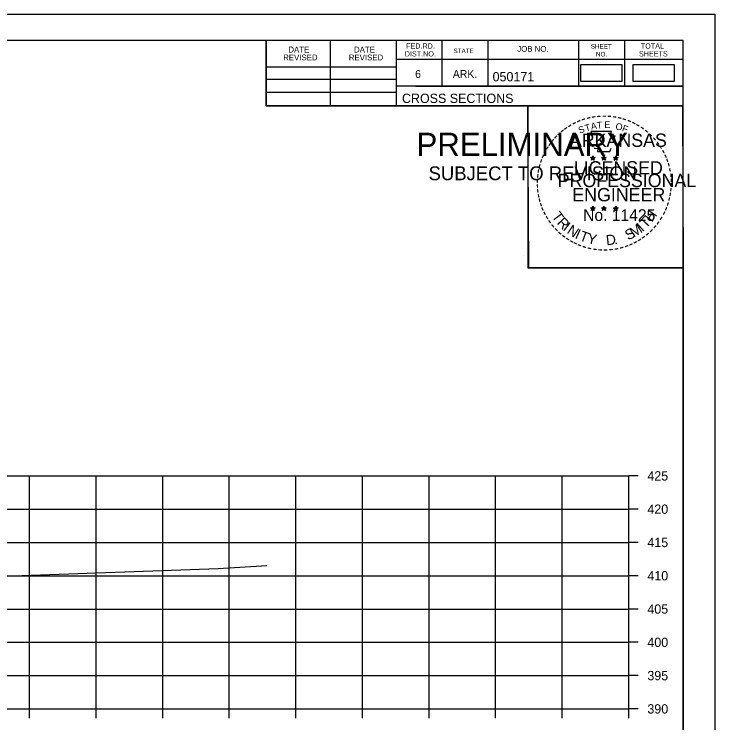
# Model space of a CAD drawing. Extents: x -37291014 to -37290680, y -936053 to -933067.
# Drawn here: x -37290785.4 to -37290680.2, y -935946.4 to -935840 of the extents above; entities that cross this region are included whole.
import ezdxf

# ---------------------------------------------------------------- set-up
doc = ezdxf.new("R2010")
doc.units = 0
for name, color, linetype in [('Default', 7, 'Continuous'), ('R_Axis', 7, 'Continuous'), ('R_Axis Annot', 7, 'Continuous'), ('R_Border', 7, 'Continuous'), ('R_Border PE', 7, 'Continuous'), ('R_Border Prem', 7, 'Continuous'), ('R_Exist Surface', 7, 'Continuous'), ('R_Grid', 7, 'Continuous'), ('R_No Plot', 7, 'Continuous')]:
    doc.layers.add(name, color=color, linetype=linetype)

msp = doc.modelspace()

# ---------------------------------------------------------------- linework, layer by layer
at = {"layer": 'Default'}
for points in [[(-37290700.35, -935850.03), (-37290694.1, -935850.03), (-37290694.1, -935847.56), (-37290700.35, -935847.56)], [(-37290692.46, -935850.03), (-37290686.21, -935850.03), (-37290686.21, -935847.56), (-37290692.46, -935847.56)], [(-37290692.46, -935850.04), (-37290686.21, -935850.04), (-37290686.21, -935847.56), (-37290692.46, -935847.56)]]:
    msp.add_lwpolyline(points, close=True, dxfattribs=at)
at = {"layer": 'R_Axis'}
for p, q in [((-37290693.1, -935944.32), (-37290693.1, -935909.32)), ((-37290691.7, -935909.32), (-37290693.1, -935909.32)), ((-37290691.7, -935914.32), (-37290693.1, -935914.32)), ((-37290691.7, -935919.32), (-37290693.1, -935919.32)), ((-37290691.7, -935924.32), (-37290693.1, -935924.32)), ((-37290691.7, -935929.32), (-37290693.1, -935929.32)), ((-37290691.7, -935934.32), (-37290693.1, -935934.32)), ((-37290691.7, -935939.32), (-37290693.1, -935939.32)), ((-37290993.1, -935944.32), (-37290693.1, -935944.32)), ((-37290783.1, -935945.72), (-37290783.1, -935944.32)), ((-37290773.1, -935945.72), (-37290773.1, -935944.32)), ((-37290763.1, -935945.72), (-37290763.1, -935944.32)), ((-37290753.1, -935945.72), (-37290753.1, -935944.32)), ((-37290743.1, -935945.72), (-37290743.1, -935944.32)), ((-37290733.1, -935945.72), (-37290733.1, -935944.32)), ((-37290723.1, -935945.72), (-37290723.1, -935944.32)), ((-37290713.1, -935945.72), (-37290713.1, -935944.32)), ((-37290703.1, -935945.72), (-37290703.1, -935944.32)), ((-37290693.1, -935945.72), (-37290693.1, -935944.32)), ((-37290691.7, -935944.32), (-37290693.1, -935944.32))]:
    msp.add_line(p, q, dxfattribs=at)
at = {"layer": 'R_Border'}
for p, q in [((-37291001.1, -935843.86), (-37290684.92, -935843.86)), ((-37290747.56, -935853.74), (-37290747.56, -935843.86)), ((-37290737.88, -935853.74), (-37290737.88, -935843.86)), ((-37290728.02, -935843.86), (-37290728.02, -935853.74)), ((-37290721.18, -935843.86), (-37290721.18, -935850.8)), ((-37290714.24, -935843.86), (-37290714.24, -935850.8)), ((-37290700.66, -935843.86), (-37290700.66, -935850.8)), ((-37290693.72, -935843.86), (-37290693.72, -935850.8)), ((-37290684.92, -936049.32), (-37290684.92, -935843.86)), ((-37290684.92, -935846.8), (-37290728.02, -935846.8)), ((-37290684.92, -935846.78), (-37290684.92, -935846.78)), ((-37290747.56, -935847.88), (-37290728.02, -935847.88)), ((-37290747.56, -935849.74), (-37290728.02, -935849.74)), ((-37290684.92, -935850.8), (-37290728.02, -935850.8)), ((-37290725.06, -935850.8), (-37290684.92, -935850.8)), ((-37290747.56, -935851.68), (-37290728.02, -935851.68)), ((-37290684.92, -935853.74), (-37290747.56, -935853.74))]:
    msp.add_line(p, q, dxfattribs=at)
at = {"layer": 'R_Border PE'}
for p, q in [((-37290698.84, -935861.49), (-37290698.49, -935861.6)), ((-37290698.84, -935861.49), (-37290698.58, -935861.53)), ((-37290698.84, -935861.49), (-37290698.6, -935861.61)), ((-37290698.7, -935861.9), (-37290698.49, -935861.6)), ((-37290698.7, -935861.9), (-37290698.58, -935861.65)), ((-37290698.7, -935861.9), (-37290698.49, -935861.68)), ((-37290698.49, -935861.23), (-37290698.53, -935861.49)), ((-37290698.49, -935861.6), (-37290698.49, -935861.23)), ((-37290698.49, -935861.23), (-37290698.44, -935861.48)), ((-37290698.14, -935861.49), (-37290698.49, -935861.6)), ((-37290698.27, -935861.9), (-37290698.49, -935861.6)), ((-37290698.27, -935861.9), (-37290698.49, -935861.68)), ((-37290698.14, -935861.49), (-37290698.43, -935861.54)), ((-37290698.27, -935861.9), (-37290698.41, -935861.61)), ((-37290698.14, -935861.49), (-37290698.34, -935861.59)), ((-37290697.17, -935861.49), (-37290696.82, -935861.6)), ((-37290697.17, -935861.49), (-37290696.91, -935861.53)), ((-37290697.17, -935861.49), (-37290696.93, -935861.61)), ((-37290697.03, -935861.9), (-37290696.82, -935861.6)), ((-37290697.03, -935861.9), (-37290696.91, -935861.65)), ((-37290697.03, -935861.9), (-37290696.82, -935861.68)), ((-37290696.82, -935861.23), (-37290696.86, -935861.49)), ((-37290696.82, -935861.6), (-37290696.82, -935861.23)), ((-37290696.82, -935861.23), (-37290696.77, -935861.48)), ((-37290696.47, -935861.49), (-37290696.82, -935861.6)), ((-37290696.6, -935861.9), (-37290696.82, -935861.6)), ((-37290696.6, -935861.9), (-37290696.82, -935861.68)), ((-37290696.47, -935861.49), (-37290696.76, -935861.54)), ((-37290696.6, -935861.9), (-37290696.74, -935861.61)), ((-37290696.47, -935861.49), (-37290696.67, -935861.59)), ((-37290695.4, -935861.5), (-37290695.05, -935861.61)), ((-37290695.4, -935861.5), (-37290695.15, -935861.55)), ((-37290695.4, -935861.5), (-37290695.17, -935861.62)), ((-37290695.27, -935861.91), (-37290695.05, -935861.61)), ((-37290695.27, -935861.91), (-37290695.14, -935861.66)), ((-37290695.27, -935861.91), (-37290695.06, -935861.69)), ((-37290695.05, -935861.25), (-37290695.09, -935861.5)), ((-37290694.84, -935861.91), (-37290695.06, -935861.69)), ((-37290695.05, -935861.61), (-37290695.05, -935861.25)), ((-37290695.05, -935861.25), (-37290695, -935861.5)), ((-37290694.71, -935861.5), (-37290695.05, -935861.61)), ((-37290694.84, -935861.91), (-37290695.05, -935861.61)), ((-37290694.71, -935861.5), (-37290694.99, -935861.55)), ((-37290694.84, -935861.91), (-37290694.98, -935861.62)), ((-37290694.71, -935861.5), (-37290694.91, -935861.6)), ((-37290698.84, -935869.06), (-37290698.49, -935869.17)), ((-37290698.84, -935869.06), (-37290698.59, -935869.11)), ((-37290698.84, -935869.06), (-37290698.6, -935869.18)), ((-37290698.71, -935869.47), (-37290698.49, -935869.17)), ((-37290698.71, -935869.47), (-37290698.58, -935869.23)), ((-37290698.71, -935869.47), (-37290698.49, -935869.25)), ((-37290698.49, -935868.81), (-37290698.53, -935869.06)), ((-37290698.49, -935869.17), (-37290698.49, -935868.81)), ((-37290698.49, -935868.81), (-37290698.44, -935869.06)), ((-37290698.14, -935869.06), (-37290698.49, -935869.17)), ((-37290698.28, -935869.47), (-37290698.49, -935869.17)), ((-37290698.28, -935869.47), (-37290698.49, -935869.26)), ((-37290698.14, -935869.06), (-37290698.43, -935869.11)), ((-37290698.28, -935869.47), (-37290698.42, -935869.18)), ((-37290698.14, -935869.06), (-37290698.35, -935869.16)), ((-37290697.17, -935869.06), (-37290696.82, -935869.17)), ((-37290697.17, -935869.06), (-37290696.92, -935869.11)), ((-37290697.17, -935869.06), (-37290696.93, -935869.18)), ((-37290697.04, -935869.47), (-37290696.82, -935869.17)), ((-37290697.04, -935869.47), (-37290696.91, -935869.23)), ((-37290697.04, -935869.47), (-37290696.82, -935869.25)), ((-37290696.82, -935868.81), (-37290696.86, -935869.06)), ((-37290696.82, -935869.17), (-37290696.82, -935868.81)), ((-37290696.82, -935868.81), (-37290696.77, -935869.06)), ((-37290696.48, -935869.06), (-37290696.82, -935869.17)), ((-37290696.61, -935869.47), (-37290696.82, -935869.17)), ((-37290696.61, -935869.47), (-37290696.82, -935869.26)), ((-37290696.48, -935869.06), (-37290696.76, -935869.11)), ((-37290696.61, -935869.47), (-37290696.75, -935869.18)), ((-37290696.48, -935869.06), (-37290696.68, -935869.16)), ((-37290695.4, -935869.07), (-37290695.06, -935869.18)), ((-37290695.4, -935869.07), (-37290695.15, -935869.12)), ((-37290695.4, -935869.07), (-37290695.17, -935869.19)), ((-37290695.27, -935869.48), (-37290695.06, -935869.18)), ((-37290695.27, -935869.48), (-37290695.15, -935869.24)), ((-37290695.27, -935869.48), (-37290695.06, -935869.26)), ((-37290695.06, -935868.82), (-37290695.1, -935869.07)), ((-37290695.06, -935869.18), (-37290695.06, -935868.82)), ((-37290695.06, -935868.82), (-37290695.01, -935869.07)), ((-37290694.71, -935869.07), (-37290695.06, -935869.18)), ((-37290694.84, -935869.48), (-37290695.06, -935869.18)), ((-37290694.84, -935869.48), (-37290695.06, -935869.27)), ((-37290694.71, -935869.07), (-37290694.99, -935869.12)), ((-37290694.84, -935869.48), (-37290694.98, -935869.19)), ((-37290694.71, -935869.07), (-37290694.91, -935869.17))]:
    msp.add_line(p, q, dxfattribs=at)
for points in [[(-37290698.8, -935857.61), (-37290698.53, -935858.44)], [(-37290695.28, -935858.53), (-37290695.14, -935858.25), (-37290695.83, -935858.27), (-37290695.68, -935857.61), (-37290698.8, -935857.61)], [(-37290698.3, -935860.03), (-37290698.3, -935860.12), (-37290697.74, -935860.14), (-37290697.79, -935860.61), (-37290695.92, -935860.61), (-37290695.72, -935860.08)], [(-37290698.49, -935861.23), (-37290698.27, -935861.9), (-37290698.84, -935861.49), (-37290698.14, -935861.49), (-37290698.7, -935861.9), (-37290698.49, -935861.23)], [(-37290696.82, -935861.23), (-37290696.6, -935861.9), (-37290697.17, -935861.49), (-37290696.47, -935861.49), (-37290697.03, -935861.9), (-37290696.82, -935861.23)], [(-37290695.05, -935861.25), (-37290694.84, -935861.91), (-37290695.4, -935861.5), (-37290694.71, -935861.5), (-37290695.27, -935861.91), (-37290695.05, -935861.25)], [(-37290698.49, -935868.81), (-37290698.28, -935869.47), (-37290698.84, -935869.06), (-37290698.14, -935869.06), (-37290698.71, -935869.47), (-37290698.49, -935868.81)], [(-37290696.82, -935868.81), (-37290696.61, -935869.47), (-37290697.17, -935869.06), (-37290696.48, -935869.06), (-37290697.04, -935869.47), (-37290696.82, -935868.81)], [(-37290695.06, -935868.82), (-37290694.84, -935869.48), (-37290695.4, -935869.07), (-37290694.71, -935869.07), (-37290695.27, -935869.48), (-37290695.06, -935868.82)]]:
    msp.add_lwpolyline(points, dxfattribs=at)
for centre, radius in [((-37290698.49, -935861.6), 0.172), ((-37290698.49, -935861.6), 0.145), ((-37290698.49, -935861.6), 0.116), ((-37290698.49, -935861.6), 0.0991), ((-37290698.49, -935861.6), 0.0747), ((-37290698.49, -935861.6), 0.0495), ((-37290698.49, -935861.6), 0.0296), ((-37290696.82, -935861.6), 0.172), ((-37290696.82, -935861.6), 0.145), ((-37290696.82, -935861.6), 0.116), ((-37290696.82, -935861.6), 0.0991), ((-37290696.82, -935861.6), 0.0747), ((-37290696.82, -935861.6), 0.0495), ((-37290696.82, -935861.6), 0.0296), ((-37290695.05, -935861.61), 0.172), ((-37290695.05, -935861.61), 0.145), ((-37290695.05, -935861.61), 0.116), ((-37290695.05, -935861.61), 0.0991), ((-37290695.05, -935861.61), 0.0747), ((-37290695.05, -935861.61), 0.0495), ((-37290695.05, -935861.61), 0.0296), ((-37290698.49, -935869.17), 0.172), ((-37290698.49, -935869.17), 0.145), ((-37290698.49, -935869.17), 0.116), ((-37290698.49, -935869.17), 0.0991), ((-37290698.49, -935869.17), 0.0747), ((-37290698.49, -935869.17), 0.0495), ((-37290698.49, -935869.17), 0.0296), ((-37290696.82, -935869.17), 0.172), ((-37290696.82, -935869.17), 0.145), ((-37290696.82, -935869.17), 0.116), ((-37290696.82, -935869.17), 0.0991), ((-37290696.82, -935869.17), 0.0747), ((-37290696.82, -935869.17), 0.0495), ((-37290696.82, -935869.17), 0.0296), ((-37290695.06, -935869.18), 0.172), ((-37290695.06, -935869.18), 0.145), ((-37290695.06, -935869.18), 0.116), ((-37290695.06, -935869.18), 0.0991), ((-37290695.06, -935869.18), 0.0747), ((-37290695.06, -935869.18), 0.0495), ((-37290695.06, -935869.18), 0.0296)]:
    msp.add_circle(centre, radius, dxfattribs=at)
at = {"layer": 'R_Exist Surface'}
msp.add_lwpolyline([(-37290816.59, -935925.42), (-37290754.79, -935923.22), (-37290747.44, -935922.8)], dxfattribs=at)
at = {"layer": 'R_Grid'}
for p, q in [((-37290993.1, -935909.32), (-37290693.1, -935909.32)), ((-37290783.1, -935944.32), (-37290783.1, -935909.32)), ((-37290773.1, -935944.32), (-37290773.1, -935909.32)), ((-37290763.1, -935944.32), (-37290763.1, -935909.32)), ((-37290753.1, -935944.32), (-37290753.1, -935909.32)), ((-37290743.1, -935944.32), (-37290743.1, -935909.32)), ((-37290733.1, -935944.32), (-37290733.1, -935909.32)), ((-37290723.1, -935944.32), (-37290723.1, -935909.32)), ((-37290713.1, -935944.32), (-37290713.1, -935909.32)), ((-37290703.1, -935944.32), (-37290703.1, -935909.32)), ((-37290693.1, -935944.32), (-37290693.1, -935909.32)), ((-37290993.1, -935914.32), (-37290693.1, -935914.32)), ((-37290993.1, -935919.32), (-37290693.1, -935919.32)), ((-37290993.1, -935924.32), (-37290693.1, -935924.32)), ((-37290993.1, -935929.32), (-37290693.1, -935929.32)), ((-37290993.1, -935934.32), (-37290693.1, -935934.32)), ((-37290993.1, -935939.32), (-37290693.1, -935939.32)), ((-37290993.1, -935944.32), (-37290693.1, -935944.32))]:
    msp.add_line(p, q, dxfattribs=at)
at = {"layer": 'R_No Plot'}
for p, q in [((-37291013.5, -935839.97), (-37290680.17, -935839.97)), ((-37290708.89, -935876.2), (-37290708.89, -935876.2))]:
    msp.add_line(p, q, dxfattribs=at)
for points in [[(-37291013.51, -935839.97), (-37290680.17, -935839.97), (-37290680.17, -936053.31), (-37291013.51, -936053.31)], [(-37290767.18, -935843.86), (-37290747.56, -935843.86), (-37290747.56, -935853.74), (-37290731.45, -935853.74), (-37290708.25, -935853.74), (-37290708.25, -935878.08), (-37290684.92, -935878.08), (-37290684.92, -936049.32), (-37291001.1, -936049.32), (-37291001.1, -935843.86)], [(-37290708.25, -935853.74), (-37290685.04, -935853.74), (-37290684.92, -935878.08), (-37290708.13, -935878.08)]]:
    msp.add_lwpolyline(points, close=True, dxfattribs=at)

# ---------------------------------------------------------------- texts
at = {"layer": 'R_Axis Annot'}
for s, p in [('425', (-37290690.3, -935910.02)), ('420', (-37290690.3, -935915.02)), ('415', (-37290690.3, -935920.02)), ('410', (-37290690.3, -935925.02)), ('405', (-37290690.3, -935930.02)), ('400', (-37290690.3, -935935.02)), ('395', (-37290690.3, -935940.02)), ('390', (-37290690.3, -935945.02))]:
    msp.add_text(s, height=1.4, dxfattribs=at).set_placement(p)
at = {"layer": 'R_Border'}
for s, height, p in [('FED.RD.', 0.782, (-37290726.54, -935845.14)), ('JOB NO.', 0.879, (-37290709.84, -935845.62)), ('SHEET', 0.684, (-37290698.8, -935845.14)), ('TOTAL', 0.782, (-37290691.28, -935845.14)), ('DATE', 0.879, (-37290744.22, -935845.73)), ('DATE', 0.879, (-37290734.36, -935845.73)), ('DIST.NO.', 0.782, (-37290726.74, -935846.32)), ('STATE', 0.684, (-37290719.42, -935845.82)), ('NO.', 0.684, (-37290698.02, -935846.32)), ('SHEETS', 0.782, (-37290691.56, -935846.32)), ('REVISED', 0.879, (-37290745, -935846.91)), ('REVISED', 0.879, (-37290735.14, -935846.91)), ('6', 1.17, (-37290725.18, -935849.54)), ('ARK.', 1.172, (-37290719.52, -935849.54)), ('050171', 1.4, (-37290713.55, -935850.06)), ('CROSS SECTIONS', 1.4, (-37290727.16, -935853.31))]:
    msp.add_text(s, height=height, dxfattribs=at).set_placement(p)
at = {"layer": 'R_Border PE'}
for s, height, rotation, p in [('-', 1.6, 13.6302, (-37290699.3, -935856.24)), ('-', 1.6, 10.2193, (-37290698.62, -935856.08)), ('-', 1.6, 5.8968, (-37290697.89, -935855.97)), ('-', 1.6, 0.1862, (-37290697.12, -935855.9)), ('-', 1.6, 357.743, (-37290696.4, -935855.91)), ('-', 1.6, 352.1617, (-37290695.65, -935855.97)), ('-', 1.6, 347.2049, (-37290694.93, -935856.08)), ('-', 1.6, 34.0636, (-37290701.91, -935857.44)), ('-', 1.6, 28.7918, (-37290701.31, -935857.07)), ('-', 1.6, 24.3072, (-37290700.68, -935856.75)), ('-', 1.6, 19.1761, (-37290700.05, -935856.48)), ('T', 1, 16.4036, (-37290699.53, -935857.6)), ('A', 1, 11.2132, (-37290698.7, -935857.35)), ('T', 1, 6.0228, (-37290697.85, -935857.18)), ('E', 1, 0.8323, (-37290696.75, -935857.07)), ('O', 1, 350.4515, (-37290695.14, -935857.28)), ('-', 1.6, 342.3362, (-37290694.3, -935856.24)), ('-', 1.6, 337.8551, (-37290693.56, -935856.46)), ('-', 1.6, 334.1211, (-37290692.93, -935856.73)), ('-', 1.6, 329.6409, (-37290692.35, -935857.01)), ('-', 1.6, 38.9507, (-37290702.97, -935858.21)), ('-', 1.6, 36.2317, (-37290702.49, -935857.83)), ('S', 1, 21.594, (-37290700.44, -935857.93)), ('F', 1, 340.0707, (-37290694.19, -935857.51)), ('-', 1.6, 325.8627, (-37290691.71, -935857.37)), ('-', 1.6, 320.5297, (-37290691.1, -935857.8)), ('-', 1.6, 48.4231, (-37290703.85, -935859.11)), ('-', 1.6, 42.9622, (-37290703.4, -935858.63)), ('-', 1.6, 315.5786, (-37290690.5, -935858.29)), ('-', 1.6, 309.8797, (-37290689.93, -935858.84)), ('-', 1.6, 54.2325, (-37290704.66, -935860.16)), ('-', 1.6, 50.6142, (-37290704.25, -935859.59)), ('-', 1.6, 306.6522, (-37290689.41, -935859.44)), ('-', 1.6, 62.8713, (-37290705.3, -935861.3)), ('-', 1.6, 58.0706, (-37290704.99, -935860.69)), ('-', 1.4, 303.6753, (-37290688.92, -935860.01)), ('-', 1.6, 299.6684, (-37290688.6, -935860.62)), ('-', 1.6, 72.3945, (-37290705.78, -935862.54)), ('-', 1.6, 67.7743, (-37290705.56, -935861.91)), ('-', 1.6, 294.6628, (-37290688.28, -935861.23)), ('-', 1.6, 290.5728, (-37290688.02, -935861.8)), ('-', 1.6, 75.461, (-37290705.98, -935863.26)), ('-', 1.6, 285.1233, (-37290687.79, -935862.38)), ('-', 1.6, 81.2013, (-37290706.11, -935863.97)), ('-', 1.6, 280.5493, (-37290687.59, -935863.13)), ('-', 1.6, 276.5962, (-37290687.42, -935863.89)), ('-', 1.6, 89.0622, (-37290706.21, -935865.36)), ('-', 1.6, 85.1863, (-37290706.18, -935864.66)), ('-', 1.6, 274.3301, (-37290687.36, -935864.62)), ('-', 1.6, 94.1959, (-37290706.17, -935866.09)), ('-', 1.6, 263.5172, (-37290687.35, -935865.91)), ('-', 1.6, 269.9407, (-37290687.33, -935865.25)), ('-', 1.6, 98.9479, (-37290706.1, -935866.75)), ('-', 1.6, 101.7149, (-37290705.97, -935867.49)), ('-', 1.6, 260.9953, (-37290687.42, -935866.57)), ('-', 1.6, 105.4578, (-37290705.8, -935868.08)), ('-', 1.6, 252.8681, (-37290687.71, -935867.97)), ('-', 1.6, 255.7626, (-37290687.53, -935867.25)), ('-', 1.6, 109.0874, (-37290705.59, -935868.71)), ('-', 1.6, 114.0643, (-37290705.34, -935869.31)), ('-', 1.6, 247.8887, (-37290687.93, -935868.64)), ('-', 1.6, 115.7289, (-37290705.03, -935869.93)), ('-', 1.6, 120.4471, (-37290704.67, -935870.51)), ('T', 1.54, 306.0406, (-37290704.73, -935870.33)), ('T', 1.54, 46.6444, (-37290690.5, -935872.24)), ('H', 1.54, 54.6088, (-37290689.61, -935871.3)), ('-', 1.6, 244.6197, (-37290688.2, -935869.27)), ('-', 1.6, 125.8934, (-37290704.27, -935871.07)), ('R', 1.54, 314.005, (-37290703.97, -935871.38)), ('I', 1.54, 321.9694, (-37290703.07, -935872.31)), ('I', 1.54, 42.1136, (-37290691.06, -935872.72)), ('-', 1.6, 233.8452, (-37290688.99, -935870.67)), ('-', 1.6, 239.0712, (-37290688.59, -935870.02)), ('-', 1.6, 130.7181, (-37290703.81, -935871.63)), ('-', 1.6, 134.2238, (-37290703.29, -935872.17)), ('N', 1.54, 326.5002, (-37290702.5, -935872.79)), ('I', 1.54, 335.3603, (-37290701.29, -935873.57)), ('T', 1.54, 339.8912, (-37290700.63, -935873.9)), ('S', 1.54, 26.9312, (-37290693.19, -935873.97)), ('M', 1.54, 32.6563, (-37290692.35, -935873.57)), ('-', 1.6, 225.7653, (-37290689.9, -935871.8)), ('-', 1.6, 231.2538, (-37290689.42, -935871.24)), ('-', 1.6, 138.9338, (-37290702.77, -935872.63)), ('-', 1.6, 144.6463, (-37290702.21, -935873.04)), ('-', 1.6, 148.0898, (-37290701.65, -935873.41)), ('Y', 1.54, 347.8556, (-37290699.42, -935874.34)), ('D', 1.54, 6.3969, (-37290696.43, -935874.7)), ('-', 1.6, 215.7363, (-37290690.97, -935872.78)), ('-', 1.6, 221.0851, (-37290690.42, -935872.31)), ('-', 1.6, 151.5704, (-37290701.07, -935873.74)), ('-', 1.6, 154.6002, (-37290700.55, -935873.98)), ('-', 1.6, 158.5612, (-37290699.92, -935874.24)), ('.', 1.54, 13.7642, (-37290695.24, -935874.58)), ('-', 1.6, 204.2516, (-37290692.69, -935873.84)), ('-', 1.6, 207.3568, (-37290692.06, -935873.52)), ('-', 1.6, 212.2491, (-37290691.51, -935873.17)), ('-', 1.6, 162.7983, (-37290699.24, -935874.45)), ('-', 1.6, 167.5555, (-37290698.52, -935874.61)), ('-', 1.6, 173.1155, (-37290697.75, -935874.72)), ('-', 1.6, 176.5183, (-37290697, -935874.78)), ('-', 1.6, 181.5918, (-37290696.26, -935874.76)), ('-', 1.6, 185.8167, (-37290695.45, -935874.68)), ('-', 1.6, 191.2858, (-37290694.71, -935874.55)), ('-', 1.6, 195.4743, (-37290693.98, -935874.35)), ('-', 1.6, 200.7184, (-37290693.31, -935874.11))]:
    msp.add_text(s, height=height, rotation=rotation, dxfattribs=at).set_placement(p)
for s, height, p in [('ARKANSAS', 2, (-37290701.94, -935859.9)), ('DWB', 0.01, (-37290698.5, -935861.6)), ('DWB', 0.01, (-37290696.83, -935861.6)), ('DWB', 0.01, (-37290695.07, -935861.62)), ('LICENSED', 2, (-37290701.35, -935864.05)), ('PROFESSIONAL', 2, (-37290703.77, -935865.95)), ('ENGINEER', 2, (-37290701.58, -935868.08)), ('No. 11425', 1.757, (-37290699.95, -935871.03)), ('DWB', 0.01, (-37290698.5, -935869.18)), ('DWB', 0.01, (-37290696.84, -935869.18)), ('DWB', 0.01, (-37290695.07, -935869.19))]:
    msp.add_text(s, height=height, dxfattribs=at).set_placement(p)
at = {"layer": 'R_Border Prem'}
for s, height, p in [('PRELIMINARY', 3.5, (-37290724.97, -935861.28)), ('DWB', 0.01, (-37290724.22, -935859.43)), ('SUBJECT TO REVISION', 2.0751, (-37290723.16, -935864.91))]:
    msp.add_text(s, height=height, dxfattribs=at).set_placement(p)

doc.saveas('drawing.dxf')
